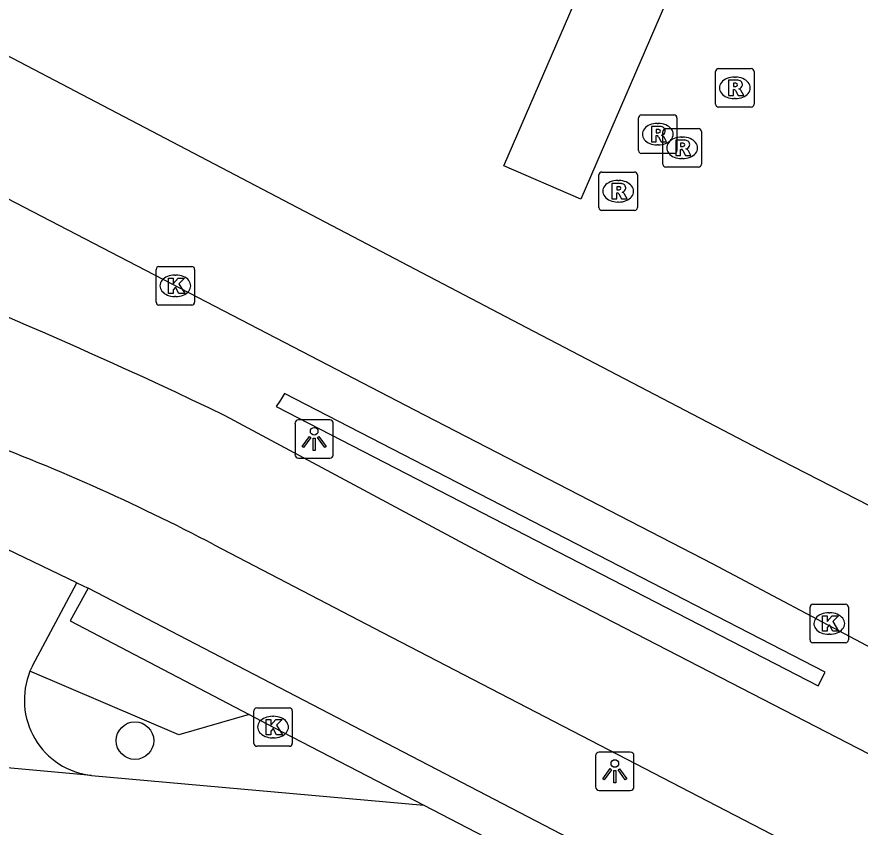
# Model space of a CAD drawing. Extents: x 159718 to 160783, y 383290 to 384030.
# Drawn here: x 160286.5 to 160308.44, y 383942.54 to 383963.6 of the extents above; entities that cross this region are included whole.
import ezdxf

# ---------------------------------------------------------------- set-up
doc = ezdxf.new("R2010")
doc.units = 0
for name, color, linetype in [('IMGEO_Boom', 7, 'Continuous'), ('IMGEO_Fietspad_gesloten', 7, 'Continuous'), ('IMGEO_Groenvoorziening', 7, 'Continuous'), ('IMGEO_Haag', 7, 'Continuous'), ('IMGEO_Kolk', 7, 'Continuous'), ('IMGEO_Lichtpunt', 7, 'Continuous'), ('IMGEO_Rijbaan_lokaal_gesloten', 7, 'Continuous'), ('IMGEO_Rioolput', 7, 'Continuous'), ('IMGEO_Voetpad_open', 7, 'Continuous')]:
    doc.layers.add(name, color=color, linetype=linetype)

msp = doc.modelspace()

# ---------------------------------------------------------------- linework, layer by layer
at = {"layer": 'IMGEO_Boom'}
msp.add_circle((160289.573, 383944.785), 0.489, dxfattribs=at)
at = {"layer": 'IMGEO_Fietspad_gesloten'}
for points in [[(160322.166, 383937.481), (160299.843, 383948.985), (160291.922, 383953.232)], [(160291.636, 383949.876), (160296.01, 383947.597), (160319.051, 383935.664)]]:
    msp.add_lwpolyline(points, dxfattribs=at)
for centre, radius, start, end in [((160235.773, 383836.739), 129.319, 64.26642, 70.9918), ((160266.402, 383901.746), 54.344, 62.3319, 69.7464)]:
    msp.add_arc(centre, radius, start, end, dxfattribs=at)
at = {"layer": 'IMGEO_Groenvoorziening'}
msp.add_lwpolyline([(160292.547, 383945.461), (160290.714, 383944.933), (160286.841, 383946.591)], dxfattribs=at)
at = {"layer": 'IMGEO_Haag'}
for points in [[(160293.466, 383953.812), (160293.356, 383953.642), (160293.246, 383953.473), (160307.347, 383946.214), (160307.533, 383946.57), (160293.466, 383953.812)], [(160288.355, 383948.749), (160287.883, 383947.899), (160292.547, 383945.461)], [(160292.547, 383945.461), (160293.166, 383945.138), (160297.09, 383943.104)]]:
    msp.add_lwpolyline(points, dxfattribs=at)
at = {"layer": 'IMGEO_Kolk'}
for p, q in [((160290.123, 383956.186), (160290.123, 383957.038)), ((160290.198, 383957.112), (160291.05, 383957.112)), ((160291.124, 383957.038), (160291.124, 383956.186)), ((160290.611, 383956.892), (160290.636, 383956.892)), ((160290.634, 383956.332), (160290.609, 383956.332)), ((160291.05, 383956.112), (160290.198, 383956.112)), ((160307.138, 383947.405), (160307.138, 383948.257)), ((160307.213, 383948.331), (160308.065, 383948.331)), ((160308.139, 383948.257), (160308.139, 383947.405)), ((160307.626, 383948.111), (160307.651, 383948.111)), ((160307.649, 383947.551), (160307.624, 383947.551)), ((160308.065, 383947.331), (160307.213, 383947.331)), ((160292.665, 383944.712), (160292.665, 383945.564)), ((160292.74, 383945.638), (160293.592, 383945.638)), ((160293.666, 383945.564), (160293.666, 383944.712)), ((160293.153, 383945.418), (160293.178, 383945.418)), ((160293.176, 383944.858), (160293.151, 383944.858)), ((160293.592, 383944.638), (160292.74, 383944.638))]:
    msp.add_line(p, q, dxfattribs=at)
for points in [[(160290.123, 383956.186), (160290.123, 383957.038)], [(160290.198, 383957.112), (160291.05, 383957.112)], [(160291.124, 383957.038), (160291.124, 383956.186)], [(160290.444, 383956.812), (160290.567, 383956.812), (160290.567, 383956.661), (160290.697, 383956.812), (160290.861, 383956.812), (160290.715, 383956.661), (160290.868, 383956.412), (160290.716, 383956.412), (160290.631, 383956.576), (160290.567, 383956.509), (160290.567, 383956.412), (160290.444, 383956.412), (160290.444, 383956.812)], [(160291.05, 383956.112), (160290.198, 383956.112)], [(160307.138, 383947.405), (160307.138, 383948.257)], [(160307.213, 383948.331), (160308.065, 383948.331)], [(160308.139, 383948.257), (160308.139, 383947.405)], [(160307.459, 383948.031), (160307.582, 383948.031), (160307.582, 383947.88), (160307.712, 383948.031), (160307.876, 383948.031), (160307.73, 383947.88), (160307.883, 383947.631), (160307.731, 383947.631), (160307.646, 383947.795), (160307.582, 383947.728), (160307.582, 383947.631), (160307.459, 383947.631), (160307.459, 383948.031)], [(160308.065, 383947.331), (160307.213, 383947.331)], [(160292.665, 383944.712), (160292.665, 383945.564)], [(160292.74, 383945.638), (160293.592, 383945.638)], [(160293.666, 383945.564), (160293.666, 383944.712)], [(160292.986, 383945.338), (160293.109, 383945.338), (160293.109, 383945.187), (160293.239, 383945.338), (160293.403, 383945.338), (160293.257, 383945.187), (160293.41, 383944.938), (160293.258, 383944.938), (160293.173, 383945.102), (160293.109, 383945.035), (160293.109, 383944.938), (160292.986, 383944.938), (160292.986, 383945.338)], [(160293.592, 383944.638), (160292.74, 383944.638)]]:
    msp.add_lwpolyline(points, dxfattribs=at)
for centre, start, end in [((160290.2, 383957.036), 91.552, 178.448), ((160290.2, 383957.036), 91.552, 178.448), ((160291.048, 383957.036), 1.552, 88.448), ((160291.048, 383957.036), 1.552, 88.448), ((160290.2, 383956.188), 181.552, 268.448), ((160290.2, 383956.188), 181.552, 268.448), ((160291.048, 383956.188), 271.552, 358.448), ((160291.048, 383956.188), 271.552, 358.448), ((160307.215, 383948.255), 91.552, 178.448), ((160307.215, 383948.255), 91.552, 178.448), ((160308.063, 383948.255), 1.552, 88.448), ((160308.063, 383948.255), 1.552, 88.448), ((160307.215, 383947.407), 181.552, 268.448), ((160307.215, 383947.407), 181.552, 268.448), ((160308.063, 383947.407), 271.552, 358.448), ((160308.063, 383947.407), 271.552, 358.448), ((160292.742, 383945.562), 91.552, 178.448), ((160292.742, 383945.562), 91.552, 178.448), ((160293.59, 383945.562), 1.552, 88.448), ((160293.59, 383945.562), 1.552, 88.448), ((160292.742, 383944.714), 181.552, 268.448), ((160292.742, 383944.714), 181.552, 268.448), ((160293.59, 383944.714), 271.552, 358.448), ((160293.59, 383944.714), 271.552, 358.448)]:
    msp.add_arc(centre, 0.0765, start, end, dxfattribs=at)
for centre, major_axis, ratio, start_param, end_param in [((160290.61, 383956.612), (-0.387, 0.002), 0.722429, 4.712389, 7.853982), ((160290.635, 383956.612), (-0.39, 0.002), 0.717154, 1.570796, 4.712389), ((160307.625, 383947.831), (-0.387, 0.002), 0.722429, 4.712389, 7.853982), ((160307.65, 383947.831), (-0.39, 0.002), 0.717154, 1.570796, 4.712389), ((160293.152, 383945.138), (-0.387, 0.002), 0.722429, 4.712389, 7.853982), ((160293.177, 383945.138), (-0.39, 0.002), 0.717154, 1.570796, 4.712389)]:
    msp.add_ellipse(centre, major_axis=major_axis, ratio=ratio, start_param=start_param, end_param=end_param, dxfattribs=at)
at = {"layer": 'IMGEO_Lichtpunt'}
for p, q in [((160293.737, 383953.032), (160293.737, 383952.225)), ((160293.737, 383953.032), (160293.737, 383952.225)), ((160294.639, 383953.127), (160293.831, 383953.127)), ((160294.639, 383953.127), (160293.831, 383953.127)), ((160294.733, 383952.225), (160294.733, 383953.032)), ((160294.733, 383952.225), (160294.733, 383953.032)), ((160293.831, 383952.131), (160294.639, 383952.131)), ((160293.831, 383952.131), (160294.639, 383952.131)), ((160302.462, 383944.488), (160301.654, 383944.488)), ((160302.462, 383944.488), (160301.654, 383944.488)), ((160301.56, 383944.393), (160301.56, 383943.586)), ((160301.56, 383944.393), (160301.56, 383943.586)), ((160302.556, 383943.586), (160302.556, 383944.393)), ((160302.556, 383943.586), (160302.556, 383944.393)), ((160301.654, 383943.492), (160302.462, 383943.492)), ((160301.654, 383943.492), (160302.462, 383943.492))]:
    msp.add_line(p, q, dxfattribs=at)
for points in [[(160294.111, 383952.696), (160294.15, 383952.668), (160293.962, 383952.406), (160293.924, 383952.433), (160294.111, 383952.696)], [(160294.213, 383952.648), (160294.26, 383952.648), (160294.26, 383952.326), (160294.213, 383952.326), (160294.213, 383952.648)], [(160294.323, 383952.668), (160294.361, 383952.695), (160294.548, 383952.433), (160294.509, 383952.405), (160294.323, 383952.668)], [(160301.934, 383944.057), (160301.973, 383944.029), (160301.785, 383943.767), (160301.747, 383943.794), (160301.934, 383944.057)], [(160302.036, 383944.009), (160302.083, 383944.009), (160302.083, 383943.687), (160302.036, 383943.687), (160302.036, 383944.009)], [(160302.146, 383944.029), (160302.184, 383944.056), (160302.371, 383943.794), (160302.332, 383943.766), (160302.146, 383944.029)]]:
    msp.add_lwpolyline(points, dxfattribs=at)
for centre in [(160294.236, 383952.83), (160302.059, 383944.191)]:
    msp.add_circle(centre, 0.0994, dxfattribs=at)
for centre, start, end in [((160293.831, 383953.032), 90, 180), ((160293.831, 383953.032), 90, 180), ((160294.639, 383953.032), 0, 90), ((160294.639, 383953.032), 0, 90), ((160293.831, 383952.225), 180, 270), ((160293.831, 383952.225), 180, 270), ((160294.639, 383952.225), 270, 0), ((160294.639, 383952.225), 270, 360), ((160301.654, 383944.393), 90, 180), ((160301.654, 383944.393), 90, 180), ((160302.462, 383944.393), 0, 90), ((160302.462, 383944.393), 0, 90), ((160301.654, 383943.586), 180, 270), ((160301.654, 383943.586), 180, 270), ((160302.462, 383943.586), 270, 0), ((160302.462, 383943.586), 270, 360)]:
    msp.add_arc(centre, 0.0946, start, end, dxfattribs=at)
at = {"layer": 'IMGEO_Rijbaan_lokaal_gesloten'}
for points in [[(160271.065, 383970.69), (160274.099, 383968.969), (160299.757, 383955.528), (160306.043, 383952.251), (160308.679, 383950.896), (160310.503, 383949.967)], [(160282.387, 383960.887), (160296.842, 383953.383), (160304.593, 383949.39), (160308.744, 383947.191)]]:
    msp.add_lwpolyline(points, dxfattribs=at)
at = {"layer": 'IMGEO_Rioolput'}
for p, q in [((160304.757, 383962.258), (160305.609, 383962.258)), ((160304.682, 383961.332), (160304.682, 383962.184)), ((160305.17, 383962.038), (160305.195, 383962.038)), ((160305.683, 383962.184), (160305.683, 383961.332)), ((160305.193, 383961.478), (160305.168, 383961.478)), ((160305.609, 383961.258), (160304.757, 383961.258)), ((160302.675, 383960.128), (160302.675, 383960.98)), ((160302.75, 383961.054), (160303.602, 383961.054)), ((160303.676, 383960.98), (160303.676, 383960.128)), ((160303.163, 383960.834), (160303.188, 383960.834)), ((160303.385, 383960.698), (160304.237, 383960.698)), ((160303.31, 383959.772), (160303.31, 383960.624)), ((160303.798, 383960.478), (160303.823, 383960.478)), ((160304.311, 383960.624), (160304.311, 383959.772)), ((160303.186, 383960.274), (160303.161, 383960.274)), ((160303.602, 383960.054), (160302.75, 383960.054)), ((160303.821, 383959.918), (160303.796, 383959.918)), ((160301.721, 383959.57), (160302.573, 383959.57)), ((160304.237, 383959.698), (160303.385, 383959.698)), ((160301.646, 383958.644), (160301.646, 383959.496)), ((160302.134, 383959.35), (160302.159, 383959.35)), ((160302.647, 383959.496), (160302.647, 383958.644)), ((160302.157, 383958.79), (160302.132, 383958.79)), ((160302.573, 383958.57), (160301.721, 383958.57))]:
    msp.add_line(p, q, dxfattribs=at)
for points in [[(160304.757, 383962.258), (160305.609, 383962.258)], [(160304.682, 383961.332), (160304.682, 383962.184)], [(160305.683, 383962.184), (160305.683, 383961.332)], [(160305.271, 383961.956), (160305.019, 383961.958), (160305.019, 383961.558)], [(160305.197, 383961.877), (160305.143, 383961.877), (160305.143, 383961.796)], [(160305.143, 383961.796), (160305.195, 383961.796)], [(160305.019, 383961.558), (160305.143, 383961.558), (160305.143, 383961.72), (160305.154, 383961.72)], [(160305.201, 383961.691), (160305.272, 383961.558), (160305.412, 383961.558), (160305.347, 383961.684)], [(160305.609, 383961.258), (160304.757, 383961.258)], [(160302.675, 383960.128), (160302.675, 383960.98)], [(160302.75, 383961.054), (160303.602, 383961.054)], [(160303.676, 383960.98), (160303.676, 383960.128)], [(160303.264, 383960.752), (160303.012, 383960.754), (160303.012, 383960.354)], [(160303.19, 383960.673), (160303.136, 383960.673), (160303.136, 383960.592)], [(160303.385, 383960.698), (160304.237, 383960.698)], [(160303.012, 383960.354), (160303.136, 383960.354), (160303.136, 383960.516), (160303.147, 383960.516)], [(160303.136, 383960.592), (160303.188, 383960.592)], [(160303.194, 383960.487), (160303.265, 383960.354), (160303.405, 383960.354), (160303.34, 383960.48)], [(160303.31, 383959.772), (160303.31, 383960.624)], [(160304.311, 383960.624), (160304.311, 383959.772)], [(160303.899, 383960.396), (160303.647, 383960.398), (160303.647, 383959.998)], [(160303.825, 383960.317), (160303.771, 383960.317), (160303.771, 383960.236)], [(160303.771, 383960.236), (160303.823, 383960.236)], [(160303.602, 383960.054), (160302.75, 383960.054)], [(160303.647, 383959.998), (160303.771, 383959.998), (160303.771, 383960.16), (160303.782, 383960.16)], [(160303.829, 383960.131), (160303.9, 383959.998), (160304.04, 383959.998), (160303.975, 383960.124)], [(160301.721, 383959.57), (160302.573, 383959.57)], [(160304.237, 383959.698), (160303.385, 383959.698)], [(160301.646, 383958.644), (160301.646, 383959.496)], [(160302.647, 383959.496), (160302.647, 383958.644)], [(160302.235, 383959.268), (160301.983, 383959.27), (160301.983, 383958.87)], [(160302.161, 383959.189), (160302.107, 383959.189), (160302.107, 383959.108)], [(160301.983, 383958.87), (160302.107, 383958.87), (160302.107, 383959.032), (160302.118, 383959.032)], [(160302.107, 383959.108), (160302.159, 383959.108)], [(160302.165, 383959.003), (160302.236, 383958.87), (160302.376, 383958.87), (160302.311, 383958.996)], [(160302.573, 383958.57), (160301.721, 383958.57)]]:
    msp.add_lwpolyline(points, dxfattribs=at)
for centre, radius, start, end in [((160304.759, 383962.182), 0.0765, 91.552, 178.448), ((160304.759, 383962.182), 0.0765, 91.552, 178.448), ((160305.607, 383962.182), 0.0765, 1.552, 88.448), ((160305.607, 383962.182), 0.0765, 1.552, 88.448), ((160305.179, 383961.985), 0.19, 274.7715, 282.9687), ((160305.203, 383961.781), 0.0964, 77.0061, 93.1865), ((160305.217, 383961.838), 0.0378, 276.6634, 79.6772), ((160305.27, 383961.846), 0.109, 350.3612, 89.416), ((160305.268, 383961.846), 0.112, 277.5842, 350.9817), ((160305.153, 383961.667), 0.0533, 26.0293, 88.6989), ((160305.252, 383961.631), 0.108, 29.5134, 73.7905), ((160304.759, 383961.334), 0.0765, 181.552, 268.448), ((160304.759, 383961.334), 0.0765, 181.552, 268.448), ((160305.607, 383961.334), 0.0765, 271.552, 358.448), ((160305.607, 383961.334), 0.0765, 271.552, 358.448), ((160302.752, 383960.978), 0.0765, 91.552, 178.448), ((160302.752, 383960.978), 0.0765, 91.552, 178.448), ((160303.6, 383960.978), 0.0765, 1.552, 88.448), ((160303.6, 383960.978), 0.0765, 1.552, 88.448), ((160303.196, 383960.577), 0.0964, 77.0061, 93.1865), ((160303.21, 383960.634), 0.0378, 276.6634, 79.6772), ((160303.263, 383960.642), 0.109, 350.3612, 89.416), ((160303.387, 383960.622), 0.0765, 91.552, 178.448), ((160303.387, 383960.622), 0.0765, 91.552, 178.448), ((160304.235, 383960.622), 0.0765, 1.552, 88.448), ((160304.235, 383960.622), 0.0765, 1.552, 88.448), ((160303.146, 383960.463), 0.0533, 26.0293, 88.6989), ((160303.172, 383960.781), 0.19, 274.7715, 282.9687), ((160303.261, 383960.642), 0.112, 277.5842, 350.9817), ((160303.245, 383960.427), 0.108, 29.5134, 73.7905), ((160303.807, 383960.425), 0.19, 274.7715, 282.9687), ((160303.831, 383960.221), 0.0964, 77.0061, 93.1865), ((160303.845, 383960.278), 0.0378, 276.6634, 79.6772), ((160303.898, 383960.286), 0.109, 350.3612, 89.416), ((160303.896, 383960.286), 0.112, 277.5842, 350.9817), ((160302.752, 383960.13), 0.0765, 181.552, 268.448), ((160302.752, 383960.13), 0.0765, 181.552, 268.448), ((160303.6, 383960.13), 0.0765, 271.552, 358.448), ((160303.6, 383960.13), 0.0765, 271.552, 358.448), ((160303.781, 383960.107), 0.0533, 26.0293, 88.6989), ((160303.88, 383960.071), 0.108, 29.5134, 73.7905), ((160301.723, 383959.494), 0.0765, 91.552, 178.448), ((160301.723, 383959.494), 0.0765, 91.552, 178.448), ((160302.571, 383959.494), 0.0765, 1.552, 88.448), ((160302.571, 383959.494), 0.0765, 1.552, 88.448), ((160303.387, 383959.774), 0.0765, 181.552, 268.448), ((160303.387, 383959.774), 0.0765, 181.552, 268.448), ((160304.235, 383959.774), 0.0765, 271.552, 358.448), ((160304.235, 383959.774), 0.0765, 271.552, 358.448), ((160302.167, 383959.093), 0.0964, 77.0061, 93.1865), ((160302.181, 383959.15), 0.0378, 276.6634, 79.6772), ((160302.234, 383959.158), 0.109, 350.3612, 89.416), ((160302.232, 383959.158), 0.112, 277.5842, 350.9817), ((160302.117, 383958.979), 0.0533, 26.0293, 88.6989), ((160302.143, 383959.297), 0.19, 274.7715, 282.9687), ((160302.216, 383958.943), 0.108, 29.5134, 73.7905), ((160301.723, 383958.646), 0.0765, 181.552, 268.448), ((160301.723, 383958.646), 0.0765, 181.552, 268.448), ((160302.571, 383958.646), 0.0765, 271.552, 358.448), ((160302.571, 383958.646), 0.0765, 271.552, 358.448)]:
    msp.add_arc(centre, radius, start, end, dxfattribs=at)
for centre, major_axis, ratio, start_param, end_param in [((160305.169, 383961.758), (-0.387, 0.002), 0.722429, 4.712389, 7.853982), ((160305.194, 383961.758), (-0.39, 0.002), 0.717154, 1.570796, 4.712389), ((160303.162, 383960.554), (-0.387, 0.002), 0.722429, 4.712389, 7.853982), ((160303.187, 383960.554), (-0.39, 0.002), 0.717154, 1.570796, 4.712389), ((160303.797, 383960.198), (-0.387, 0.002), 0.722429, 4.712389, 7.853982), ((160303.822, 383960.198), (-0.39, 0.002), 0.717154, 1.570796, 4.712389), ((160302.133, 383959.07), (-0.387, 0.002), 0.722429, 4.712389, 7.853982), ((160302.158, 383959.07), (-0.39, 0.002), 0.717154, 1.570796, 4.712389)]:
    msp.add_ellipse(centre, major_axis=major_axis, ratio=ratio, start_param=start_param, end_param=end_param, dxfattribs=at)
at = {"layer": 'IMGEO_Voetpad_open'}
for points in [[(160302.512, 383967.472), (160301.755, 383965.717), (160303.761, 383964.852), (160303.626, 383964.54), (160301.178, 383958.867), (160299.172, 383959.732), (160301.223, 383964.485), (160284.942, 383971.487), (160285.461, 383972.616), (160277.128, 383976.21)], [(160288.056, 383948.891), (160286.011, 383949.867)], [(160286.904, 383946.729), (160288.056, 383948.891)], [(160288.056, 383948.891), (160288.355, 383948.749)], [(160313.404, 383935.73), (160288.355, 383948.749)], [(160288.443, 383943.878), (160285.766, 383944.12)], [(160288.443, 383943.878), (160297.09, 383943.104)], [(160297.09, 383943.104), (160304.071, 383939.486)]]:
    msp.add_lwpolyline(points, dxfattribs=at)
for centre, radius, start, end in [((160288.342, 383945.989), 1.617, 152.7738, 158.1507), ((160288.672, 383945.843), 1.978, 157.7654, 263.3575)]:
    msp.add_arc(centre, radius, start, end, dxfattribs=at)

doc.saveas('drawing.dxf')
